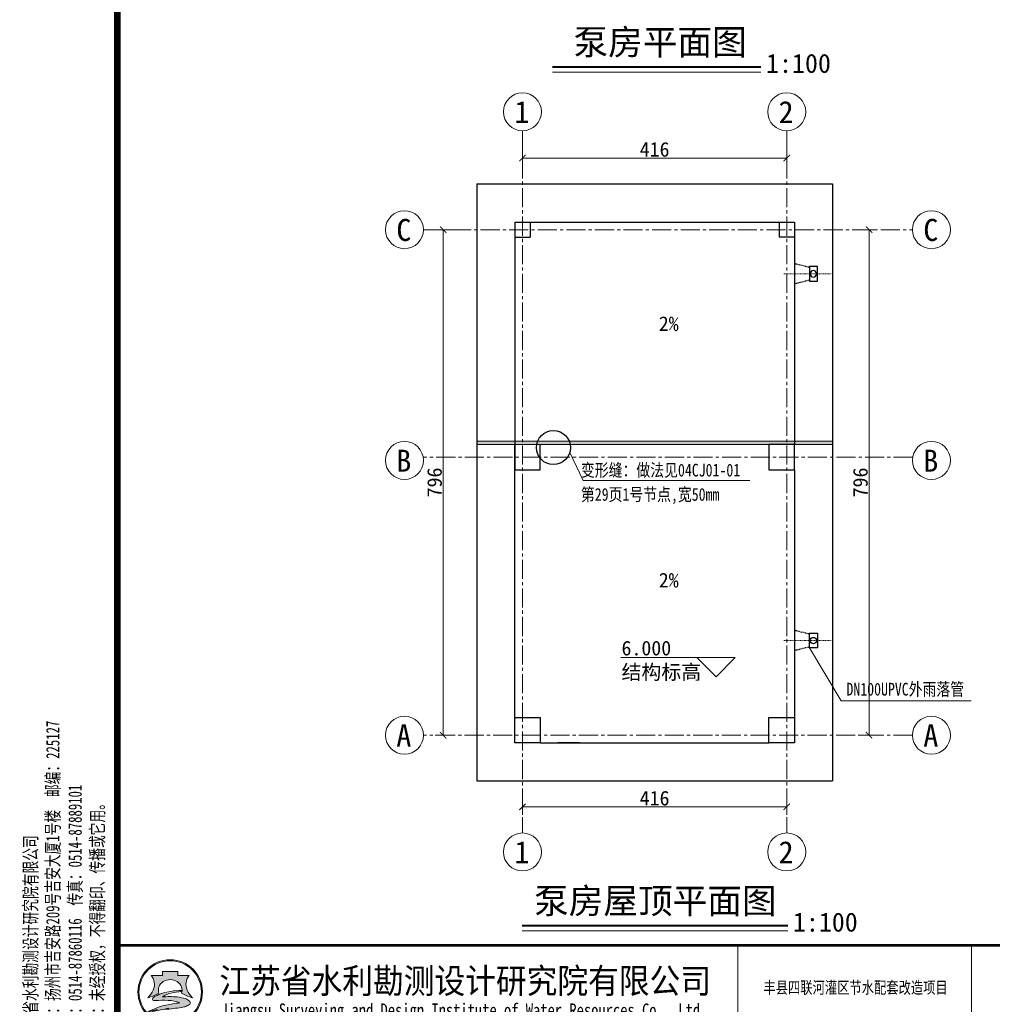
# Model space of a CAD drawing. Extents: x -27255 to 1448651, y 31034 to 8081248.
# Tile 453 of 580: x 583479 to 583632, y 3867691 to 3867846. Entities that reach past the tile are written whole.
import ezdxf
from ezdxf.enums import TextEntityAlignment as Align

# ---------------------------------------------------------------- set-up
doc = ezdxf.new("R2010")
doc.units = 0
doc.header["$PDMODE"] = 32
doc.header["$PDSIZE"] = 0.2
for name, pattern in [('CENTER2', [1.125, 0.75, -0.125, 0.125, -0.125]), ('DASH', [0.35, 0.25, -0.1]), ('DOTE', [2.4200000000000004, 2, -0.2, 0.02, -0.2])]:
    doc.linetypes.add(name, pattern=pattern)
doc.layers.get('0').update_dxf_attribs({"linetype": 'CONTINUOUS'})
doc.layers.get('Defpoints').update_dxf_attribs({"linetype": 'CONTINUOUS'})
for name, color, linetype, lineweight in [('0.09标注线', 3, 'CONTINUOUS', 9), ('0.13填充', 8, 'CONTINUOUS', 9), ('0.13文字', 3, 'CONTINUOUS', 13), ('0.30粗线', 7, 'CONTINUOUS', 30), ('DOTE', 14, 'DOTE', 5), ('图框', 7, 'CONTINUOUS', 20), ('文字', 7, 'CONTINUOUS', 15), ('细实线', 3, 'CONTINUOUS', 20)]:
    doc.layers.add(name, color=color, linetype=linetype, lineweight=lineweight)
for name, color, linetype in [('PUB_TEXT', 7, 'CONTINUOUS'), ('TEXT', 7, 'CONTINUOUS'), ('WINDOW', 4, 'CONTINUOUS')]:
    doc.layers.add(name, color=color, linetype=linetype)
doc.styles.add('-仿宋_GB2312', font='FangSong_GB2312.ttf')
doc.styles.get("Standard").update_dxf_attribs({"font": 'rs.shx', "bigfont": 'hztxt.shx'})
doc.styles.add('仿宋', font='FangSong_GB2312.ttf', dxfattribs={"width": 0.7})
doc.styles.add('宋体', font='FangSong_GB2312.ttf')
doc.dimstyles.get("Standard").update_dxf_attribs({"dimtxt": 0.18, "dimasz": 0.18, "dimexe": 0.18, "dimexo": 0.0625, "dimgap": 0.09, "dimtad": 0, "dimtih": 1, "dimtoh": 1, "dimdec": 4, "dimzin": 0, "dimdsep": 46, "dimtxsty": 'Standard', "dimcen": 0.09, "dimadec": 0, "dimazin": 0, "dimtfac": 1, "dimtdec": 4, "dimtofl": 0, "dimtmove": 0, "dimatfit": 3, "dimfxl": 1, "dimtolj": 1, "dimtzin": 0, "dimarcsym": 0})

# ---------------------------------------------------------------- blocks, each defined once
blk = doc.blocks.new('d4trtg')
h = blk.add_hatch(color=152)
h.dxf.hatch_style = 1
h.paths.add_polyline_path([(654246.3193193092, 3899725.409078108, 1), (654149.4769673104, 3899725.409078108, 1)])
h.paths.add_polyline_path([(654244.689577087, 3899725.409078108, 1), (654151.1067095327, 3899725.409078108, 1)], flags=16)
h = blk.add_hatch(color=152)
h.dxf.hatch_style = 1
edge = h.paths.add_edge_path()
edge.add_arc((654216.7300615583, 3899701.144012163), 14.62686968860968, 43.31770961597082, 70.37003522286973)
edge.add_arc((654202.9245894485, 3899662.43781051), 55.72140833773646, 70.37003522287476, 84.52854590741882)
edge.add_arc((654197.052297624, 3899601.131590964), 117.3082280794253, 84.5285459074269, 95.17746754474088)
edge.add_arc((654198.4691254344, 3899704.113250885), 18.32576248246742, 111.7965680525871, 130.9174013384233, ccw=False)
edge.add_arc((654217.4394684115, 3899656.675769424), 69.41576698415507, 98.84274785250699, 111.79656805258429, ccw=False)
edge.add_arc((654228.1102754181, 3899588.085080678), 138.8315339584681, 95.21036804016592, 98.84274785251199, ccw=False)
edge.add_ellipse((654197.8981433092, 3899728.334977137), major_axis=(-17.7501498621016, 0), ratio=0.8776980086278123, start_angle=172.6538623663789, end_angle=176.9129867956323)
edge.add_arc((654213.8325542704, 3899624.955280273), 102.5563365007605, 88.99992913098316, 98.52267106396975)
edge.add_arc((654209.8965974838, 3899651.220285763), 75.99805588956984, 98.5226710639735, 116.8491039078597)
edge.add_arc((654181.1331357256, 3899708.041207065), 12.31168505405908, 116.8491039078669, 139.2900683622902)
edge.add_arc((654173.2830714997, 3899714.795695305), 1.955690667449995, 139.2900683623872, 263.050638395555)
edge.add_arc((654175.1158058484, 3899729.831970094), 17.10324739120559, 263.0506383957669, 272.136251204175)
edge.add_arc((654186.8001782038, 3899416.594006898), 296.3525647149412, 88.46268833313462, 92.13625120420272, ccw=False)
edge.add_arc((654193.3818121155, 3899661.833379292), 51.02489061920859, 68.07113774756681, 88.46268833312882, ccw=False)
edge.add_arc((654234.506227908, 3899496.08092722), 214.2253735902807, 95.91294384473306, 98.79521578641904)
edge.add_arc((654220.8241236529, 3899584.51078353), 124.7433113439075, 98.79521578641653, 117.8496747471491)
edge.add_arc((654806.2087627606, 3897318.850026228), 2461.597634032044, 104.7703900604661, 105.15790668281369, ccw=False)
edge.add_line((654178.6340996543, 3899699.104834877), (654170.5934602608, 3899695.844113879))
edge.add_arc((654384.3496151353, 3898723.49134639), 995.5709910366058, 100.90627282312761, 102.39834375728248, ccw=False)
edge.add_line((654195.9846486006, 3899701.080338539), (654189.8745459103, 3899699.193213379))
edge.add_arc((654166.7652083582, 3899985.305806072), 287.044347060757, 274.6177604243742, 279.6944367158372)
edge.add_arc((654207.3949546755, 3899747.472955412), 45.76599921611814, 279.694436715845, 287.6119267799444)
edge.add_arc((654216.243616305, 3899719.598572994), 16.52082853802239, 287.6119267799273, 311.5140981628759)
edge.add_arc((654225.3686800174, 3899709.289677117), 2.753471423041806, 311.5140981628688, 403.3177096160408)
edge = h.paths.add_edge_path()
edge.add_arc((654242.1391779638, 3899736.786777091), 20.67819482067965, 138.9741968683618, 204.1180883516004, ccw=False)
edge.add_line((654226.5392573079, 3899750.359920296), (654209.5567490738, 3899750.359920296))
edge.add_line((654209.5567490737, 3899750.359920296), (654209.5567490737, 3899756.23053299))
edge.add_line((654209.5567490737, 3899756.23053299), (654186.2395375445, 3899756.23053299))
edge.add_line((654186.2395375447, 3899756.23053299), (654186.2395375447, 3899750.359920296))
edge.add_line((654186.2395375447, 3899750.359920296), (654169.2570293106, 3899750.359920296))
edge.add_arc((654153.6571086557, 3899736.786777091), 20.67819482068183, -24.118088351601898, 41.0258031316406, ccw=False)
edge.add_arc((654138.2813983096, 3899743.670490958), 37.52449961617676, 314.34412131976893, 335.8819116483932, ccw=False)
edge.add_arc((654157.8406418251, 3899747.198545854), 31.08765203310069, 282.3877277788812, 290.1465811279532)
edge.add_arc((654127.1774852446, 3899830.778947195), 120.1152469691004, 290.1465811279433, 296.6495194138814)
edge.add_ellipse((654197.8981433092, 3899728.334977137), major_axis=(-17.7501498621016, 0), ratio=0.8776980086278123, start_angle=176.9129867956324, end_angle=378.37473811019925, ccw=False)
edge.add_ellipse((654197.8981433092, 3899728.334977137), major_axis=(-17.7501498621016, 0), ratio=0.8776980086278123, start_angle=172.653862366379, end_angle=176.9129867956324, ccw=False)
edge.add_ellipse((654197.8981433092, 3899728.334977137), major_axis=(-17.7501498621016, 0), ratio=0.8776980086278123, start_angle=161.6252618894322, end_angle=172.653862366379, ccw=False)
edge.add_arc((654268.6188013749, 3899830.778947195), 120.1152469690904, 243.3504805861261, 249.853418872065)
edge.add_arc((654237.9556447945, 3899747.198545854), 31.08765203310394, 249.8534188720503, 257.61227222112)
edge.add_arc((654257.5148883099, 3899743.670490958), 37.52449961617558, 204.1180883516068, 225.6558786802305, ccw=False)
for p, q in [((655049.1983945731, 3899795.456410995), (655049.1983945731, 3899655.361745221)), ((655399.4350590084, 3899795.456410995), (655399.4350590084, 3899655.361745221))]:
    blk.add_line(p, q)
at = {"lineweight": 0, "const_width": 10.0067618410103}
blk.add_lwpolyline([(654118.5695433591, 3902527.302393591), (658021.2066613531, 3902527.302393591), (658021.2066613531, 3899655.361745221), (654118.5695433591, 3899655.361745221)], close=True, dxfattribs=at)
at = {"lineweight": 0, "const_width": 4.002704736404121}
blk.add_lwpolyline([(658021.2066613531, 3899795.456410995), (654118.5695433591, 3899795.456410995)], dxfattribs=at)
at = {"color": 152}
for points in [[(654181.0529832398, 3899723.423913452, -0.02838203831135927), (654168.5479460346, 3899718.013005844, -0.03386732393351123), (654164.5097554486, 3899716.834668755, 0.09425397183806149), (654172.5302050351, 3899728.337281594, 0.2921547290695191), (654169.2570293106, 3899750.359920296), (654186.2395375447, 3899750.359920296), (654186.2395375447, 3899756.23053299), (654209.5567490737, 3899756.23053299), (654209.5567490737, 3899750.359920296), (654226.5392573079, 3899750.359920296, 0.29215472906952), (654223.2660815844, 3899728.337281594, 0.09425397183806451), (654231.2865311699, 3899716.834668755, -0.03386732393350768), (654227.2483405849, 3899718.013005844, -0.02838203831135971), (654214.7433033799, 3899723.423913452)], [(654215.6225359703, 3899727.495994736, 0.04157472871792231), (654198.6336295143, 3899726.379117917, 0.08013502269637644), (654175.5726574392, 3899719.025681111, 0.09823132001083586), (654171.8006163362, 3899716.071255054, 0.599439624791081), (654173.0464484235, 3899712.85437217, 0.03966424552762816), (654175.7533461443, 3899712.7406093, -0.01603031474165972), (654194.7507043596, 3899712.839904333, -0.08921046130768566), (654212.4373190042, 3899709.166529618, 0.01257694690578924), (654201.7504573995, 3899707.787257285, 0.08333285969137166), (654162.549863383, 3899694.805861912, -0.001690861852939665), (654178.6340996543, 3899699.104834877), (654170.5934602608, 3899695.844113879, -0.006510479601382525), (654195.9846486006, 3899701.080338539), (654189.8745459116, 3899699.193213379, 0.02215480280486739), (654215.101659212, 3899702.360502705, 0.03456031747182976), (654221.242295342, 3899703.852113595, 0.1046726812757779), (654227.1936927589, 3899707.227897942, 0.4234638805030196), (654227.3719977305, 3899711.178677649, 0.1185893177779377), (654221.6438736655, 3899714.920795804, 0.06185687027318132), (654208.2376153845, 3899717.905342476, 0.04649815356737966), (654186.4662944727, 3899717.961197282, -0.08362449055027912), (654191.6645458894, 3899721.128869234, -0.05658197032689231), (654206.7686614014, 3899725.266458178, -0.01585057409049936), (654215.5025964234, 3899726.342960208)]]:
    blk.add_lwpolyline(points, format="xyb", dxfattribs=at)
for radius in [48.42117599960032, 46.79143377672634]:
    blk.add_circle((654197.8981433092, 3899725.409078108), radius, dxfattribs=at)
blk.add_arc((654217.4394684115, 3899656.675769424), 69.41576698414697, 98.8427478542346, 111.796568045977, dxfattribs=at)
for start_param, end_param in [(2.820892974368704, 6.603884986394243), (3.013378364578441, 3.087714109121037)]:
    blk.add_ellipse((654197.8981433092, 3899728.334977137), major_axis=(-17.7501498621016, 0), ratio=0.8776980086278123, start_param=start_param, end_param=end_param, dxfattribs=at)
at = {"style": '宋体'}
for s, height, width, p in [('江苏省水利勘测设计研究院有限公司', 37.52535690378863, 0.9, (654640.1952124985, 3899742.929376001)), ('丰县四联河灌区节水配套改造项目', 18.01217131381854, 0.75, (655225.535190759, 3899732.299860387)), ('Jiangsu Surveying and Design Institute of Water Resources Co., Ltd.', 20.0135236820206, 0.8, (654638.4727689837, 3899695.522921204))]:
    blk.add_text(s, height=height, dxfattribs=dict(at, width=width)).set_placement(p, align=Align.MIDDLE)
at = {"insert": (654101.5093347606, 3899654.544439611), "char_height": 20.0135236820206, "attachment_point": 7, "rotation": 90, "style": '仿宋'}
blk.add_mtext('江苏省水利勘测设计研究院有限公司\\P地址：扬州市吉安路209号吉安大厦1号楼  邮编：225127\\P电话：0514-87860116  传真：0514-87889101\\P声明：未经授权，不得翻印、传播或它用。', dxfattribs=at)
blk = doc.blocks.new('_ARCHTICK')
at = {"color": 0, "linetype": 'ByBlock', "const_width": 0.15}
blk.add_lwpolyline([(-0.5, -0.5), (0.5, 0.5)], dxfattribs=at)
blk = doc.blocks.new('*D1185')
at = {"layer": '0.13文字', "color": 0, "lineweight": 9}
for p, q in [((583558.2265013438, 3867723.860034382), (583558.2265013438, 3867720.910034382)), ((583599.8265028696, 3867723.860034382), (583599.8265028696, 3867720.910034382)), ((583599.8265028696, 3867722.160034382), (583558.2265013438, 3867722.160034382))]:
    blk.add_line(p, q, dxfattribs=at)
at = {"layer": 'Defpoints', "color": 0, "lineweight": 13}
for p in [(583558.2265013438, 3867733.430656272), (583599.8265028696, 3867733.430656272), (583558.2265013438, 3867722.160034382)]:
    blk.add_point(p, dxfattribs=at)
at = {"layer": '0.13文字', "color": 0, "lineweight": 9, "rotation": 180}
blk.add_blockref('_ARCHTICK', (583558.2265013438, 3867722.160034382), dxfattribs=at)
at = {"layer": '0.13文字', "color": 0, "lineweight": 9}
blk.add_blockref('_ARCHTICK', (583599.8265028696, 3867722.160034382), dxfattribs=at)
at = {"layer": '0.13文字', "color": 0, "lineweight": 13, "insert": (583579.0265021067, 3867723.510034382), "char_height": 2.3, "attachment_point": 5, "style": '-仿宋_GB2312'}
blk.add_mtext('\\A1;416', dxfattribs=at)
blk = doc.blocks.new('*D1186')
at = {"layer": '0.13文字', "color": 0, "lineweight": 9}
for p, q in [((583611.0874418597, 3867812.98268685), (583614.0374418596, 3867812.98268685)), ((583612.7874418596, 3867812.98268685), (583612.7874418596, 3867733.430656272)), ((583611.0874418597, 3867733.430656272), (583614.0374418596, 3867733.430656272))]:
    blk.add_line(p, q, dxfattribs=at)
at = {"layer": 'Defpoints', "color": 0, "lineweight": 13}
for p in [(583599.8265028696, 3867812.98268685), (583599.8265028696, 3867733.430656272), (583612.7874418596, 3867733.430656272)]:
    blk.add_point(p, dxfattribs=at)
at = {"layer": '0.13文字', "color": 0, "lineweight": 9}
for p, rotation in [((583612.7874418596, 3867812.98268685), 90), ((583612.7874418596, 3867733.430656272), 270)]:
    blk.add_blockref('_ARCHTICK', p, dxfattribs=dict(at, rotation=rotation))
at = {"layer": '0.13文字', "color": 0, "lineweight": 13, "insert": (583611.437441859, 3867773.206671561), "char_height": 2.3, "attachment_point": 5, "rotation": 90, "style": '-仿宋_GB2312'}
blk.add_mtext('\\A1;796', dxfattribs=at)
blk = doc.blocks.new('*D1187')
at = {"layer": '0.13文字', "color": 0, "lineweight": 9}
for p, q in [((583547.4464444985, 3867812.98268685), (583544.4964444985, 3867812.98268685)), ((583545.7464444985, 3867812.98268685), (583545.7464444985, 3867733.430656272)), ((583547.4464444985, 3867733.430656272), (583544.4964444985, 3867733.430656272))]:
    blk.add_line(p, q, dxfattribs=at)
at = {"layer": 'Defpoints', "color": 0, "lineweight": 13}
for p in [(583557.0265021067, 3867812.98268685), (583545.7464444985, 3867733.430656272), (583557.0265021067, 3867733.430656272)]:
    blk.add_point(p, dxfattribs=at)
at = {"layer": '0.13文字', "color": 0, "lineweight": 9}
for p, rotation in [((583545.7464444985, 3867812.98268685), 90), ((583545.7464444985, 3867733.430656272), 270)]:
    blk.add_blockref('_ARCHTICK', p, dxfattribs=dict(at, rotation=rotation))
at = {"layer": '0.13文字', "color": 0, "lineweight": 13, "insert": (583544.396444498, 3867773.206671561), "char_height": 2.3, "attachment_point": 5, "rotation": 90, "style": '-仿宋_GB2312'}
blk.add_mtext('\\A1;796', dxfattribs=at)
blk = doc.blocks.new('fddffd')
at = {"linetype": 'DASH'}
for p, q in [((-99.99999999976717, -33.28535989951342), (-160.0000000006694, 206.7146401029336)), ((100.0000000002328, -33.28535989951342), (160.0000000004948, 206.7146401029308))]:
    blk.add_line(p, q, dxfattribs=at)
blk.add_lwpolyline([(-116.4678969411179, -33.2853598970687), (116.4678969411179, -33.2853598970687), (116.4678969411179, -156.2773259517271), (-116.4678969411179, -156.2773259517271)], close=True)
blk.add_circle((0, -92.3323869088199), 50)
at = {"layer": 'DOTE', "ltscale": 3}
blk.add_line((0, 374.1103674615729), (0, -374.1103674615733), dxfattribs=at)
blk = doc.blocks.new('*D1188')
at = {"layer": '0.13文字', "color": 0, "lineweight": 9}
for p, q in [((583558.2265013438, 3867822.55330874), (583558.2265013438, 3867825.50330874)), ((583599.8265028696, 3867822.55330874), (583599.8265028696, 3867825.50330874)), ((583599.8265028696, 3867824.25330874), (583558.2265013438, 3867824.25330874))]:
    blk.add_line(p, q, dxfattribs=at)
at = {"layer": 'Defpoints', "color": 0, "lineweight": 13}
for p in [(583558.2265013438, 3867824.25330874), (583558.2265013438, 3867812.98268685), (583599.8265028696, 3867812.98268685)]:
    blk.add_point(p, dxfattribs=at)
at = {"layer": '0.13文字', "color": 0, "lineweight": 9, "rotation": 180}
blk.add_blockref('_ARCHTICK', (583558.2265013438, 3867824.25330874), dxfattribs=at)
at = {"layer": '0.13文字', "color": 0, "lineweight": 9}
blk.add_blockref('_ARCHTICK', (583599.8265028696, 3867824.25330874), dxfattribs=at)
at = {"layer": '0.13文字', "color": 0, "lineweight": 13, "insert": (583579.0265021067, 3867825.603308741), "char_height": 2.3, "attachment_point": 5, "style": '-仿宋_GB2312'}
blk.add_mtext('\\A1;416', dxfattribs=at)

msp = doc.modelspace()

# ---------------------------------------------------------------- hatches: boundary and pattern name
at = {"layer": 'TEXT'}
h = msp.add_hatch(dxfattribs=at)
h.set_pattern_fill('HONEY', color=256, scale=2, style=0)
h.set_pattern_definition([(0, (567260.4125146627, 3862207.181016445), (0.375, 0.21650635), [0.25, -0.5]), (120, (567260.4125146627, 3862207.181016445), (-0.3749999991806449, 0.2165063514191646), [0.2499999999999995, -0.4999999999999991]), (59.99999999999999, (567260.4125146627, 3862207.181016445), (8.193550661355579e-10, 0.4330127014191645), [-0.5, 0.25])])
h.paths.add_polyline_path([(583558.5265021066, 3867779.18268685), (583558.5265021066, 3867779.682686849), (583551.0265021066, 3867779.682686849), (583551.0265021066, 3867779.18268685)])
h.paths.add_polyline_path([(583559.0265021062, 3867779.682686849), (583558.5265021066, 3867779.682686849), (583558.5265021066, 3867779.18268685), (583559.0265021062, 3867779.18268685)])
h.paths.add_polyline_path([(583561.8239950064, 3867779.18268685, -0.04691627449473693), (583561.8710147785, 3867779.682686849), (583559.0265021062, 3867779.682686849), (583559.0265021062, 3867779.18268685)])
h.paths.add_polyline_path([(583567.1879270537, 3867779.18268685, 0.04691627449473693), (583567.1409072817, 3867779.682686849), (583561.8710147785, 3867779.682686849, 0.04691627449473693), (583561.8239950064, 3867779.18268685)])
edge = h.paths.add_edge_path()
edge.add_line((583607.0265021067, 3867779.18268685), (583607.0265021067, 3867779.682686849))
edge.add_line((583607.0265021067, 3867779.682686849), (583567.1409072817, 3867779.682686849))
edge.add_arc((583564.5059610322, 3867779.182686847), 2.681966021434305, 5.968848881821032e-08, 10.744539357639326, ccw=False)
edge.add_line((583567.1879270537, 3867779.18268685), (583607.0265021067, 3867779.18268685))

# ---------------------------------------------------------------- linework, layer by layer
at = {"lineweight": 9}
msp.add_line((583601.0265021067, 3867814.18268685), (583596.0265021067, 3867814.18268685), dxfattribs=at)
at = {"layer": '0.13填充', "lineweight": 40, "ltscale": 0.005}
for p, q in [((583562.9671805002, 3867838.610312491), (583595.7689222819, 3867838.610312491)), ((583558.1791327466, 3867703.475571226), (583599.9962169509, 3867703.475571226))]:
    msp.add_line(p, q, dxfattribs=at)
at = {"layer": '0.13填充', "ltscale": 0.005}
for p, q in [((583562.9671805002, 3867837.767461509), (583595.7689222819, 3867837.767461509)), ((583558.1791327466, 3867702.632720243), (583599.9962169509, 3867702.632720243))]:
    msp.add_line(p, q, dxfattribs=at)
at = {"layer": '0.13文字', "lineweight": 13}
for p, q in [((583567.765497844, 3867773.494804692), (583565.6660752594, 3867777.933192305)), ((583594.0155264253, 3867773.494804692), (583567.765497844, 3867773.494804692)), ((583608.382612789, 3867738.83142367), (583603.4265021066, 3867747.164479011)), ((583591.6977527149, 3867745.638424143), (583573.6977527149, 3867745.638424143)), ((583588.6977527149, 3867742.638424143), (583585.6977527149, 3867745.638424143)), ((583588.6977527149, 3867742.638424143), (583591.6977527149, 3867745.638424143)), ((583628.8677921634, 3867738.83142367), (583608.382612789, 3867738.83142367))]:
    msp.add_line(p, q, dxfattribs=at)
for points in [[(583572.7690605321, 3867796.653059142, 0, 0, 0), (583587.5979313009, 3867796.653059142, 0.8064000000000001, 0, 0), (583590.6219313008, 3867796.653059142, 0, 0, 0)], [(583572.7690605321, 3867756.292113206, 0, 0, 0), (583587.5979313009, 3867756.292113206, 0.8064000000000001, 0, 0), (583590.6219313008, 3867756.292113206, 0, 0, 0)]]:
    msp.add_lwpolyline(points, format="xyseb", dxfattribs=at)
at = {"layer": '0.30粗线'}
for p, q in [((583551.026502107, 3867820.182686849), (583551.0265021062, 3867726.230656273)), ((583551.026502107, 3867820.182686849), (583607.0265021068, 3867820.182686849)), ((583607.0265021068, 3867820.182686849), (583607.0265021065, 3867726.230656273)), ((583557.0265021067, 3867814.18268685), (583557.0265021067, 3867779.18268685)), ((583557.0265021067, 3867814.182686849), (583601.0265021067, 3867814.18268685)), ((583559.4265021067, 3867814.18268685), (583559.4265021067, 3867811.78268685)), ((583598.6265021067, 3867814.18268685), (583598.6265021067, 3867811.78268685)), ((583601.0265021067, 3867814.18268685), (583601.0265021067, 3867779.18268685)), ((583557.0265021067, 3867811.78268685), (583559.4265021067, 3867811.78268685)), ((583601.0265021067, 3867811.78268685), (583598.6265021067, 3867811.78268685)), ((583557.0265021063, 3867736.230656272), (583557.0265021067, 3867779.18268685)), ((583557.0265021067, 3867779.18268685), (583557.0265021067, 3867775.18268685)), ((583561.0265021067, 3867775.18268685), (583561.0265021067, 3867779.18268685)), ((583597.0265021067, 3867779.18268685), (583597.0265021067, 3867775.18268685)), ((583601.0265021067, 3867779.18268685), (583597.0265021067, 3867779.18268685)), ((583601.0265021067, 3867775.18268685), (583601.0265021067, 3867779.18268685)), ((583557.0265021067, 3867775.18268685), (583561.0265021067, 3867775.18268685)), ((583597.0265021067, 3867775.18268685), (583601.0265021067, 3867775.18268685)), ((583601.0265021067, 3867775.18268685), (583601.0265021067, 3867736.230656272)), ((583557.0265021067, 3867732.230656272), (583557.0265021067, 3867736.230656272)), ((583557.0265021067, 3867736.230656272), (583561.0265021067, 3867736.230656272)), ((583561.0265021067, 3867736.230656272), (583561.0265021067, 3867732.230656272)), ((583597.0265021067, 3867732.230656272), (583597.0265021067, 3867736.230656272)), ((583597.0265021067, 3867736.230656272), (583601.0265021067, 3867736.230656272)), ((583601.0265021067, 3867736.230656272), (583601.0265021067, 3867732.230656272)), ((583561.0265021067, 3867732.230656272), (583557.0265021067, 3867732.230656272)), ((583561.0265021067, 3867732.230656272), (583597.0265021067, 3867732.230656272)), ((583567.2765021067, 3867732.230656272), (583563.7765021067, 3867732.230656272)), ((583601.0265021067, 3867732.230656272), (583597.0265021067, 3867732.230656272)), ((583551.026502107, 3867726.230656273), (583607.0265021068, 3867726.230656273))]:
    msp.add_line(p, q, dxfattribs=at)
at = {"layer": '0.30粗线', "lineweight": 13}
for p, q in [((583607.0265021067, 3867779.682686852), (583551.0265021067, 3867779.682686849)), ((583607.0265021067, 3867779.18268685), (583551.0265021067, 3867779.18268685))]:
    msp.add_line(p, q, dxfattribs=at)
at = {"layer": 'TEXT'}
msp.add_circle((583563.0939146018, 3867778.692752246), 2.681966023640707, dxfattribs=at)
at = {"layer": 'WINDOW', "color": 7, "lineweight": 15}
for centre in [(583558.2265013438, 3867831.53313826), (583599.8265028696, 3867831.533138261), (583539.6431452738, 3867812.982686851), (583622.6075773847, 3867812.982686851), (583539.6431452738, 3867776.673317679), (583622.6075773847, 3867776.673317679), (583539.6431452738, 3867733.430656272), (583622.6075773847, 3867733.430656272), (583558.2265013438, 3867715.060627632), (583599.8265028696, 3867715.060627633)]:
    msp.add_circle(centre, 2.992104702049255, dxfattribs=at)
at = {"layer": '细实线', "color": 1, "linetype": 'CENTER2', "lineweight": 9, "ltscale": 4}
for p, q in [((583558.2265013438, 3867828.541033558), (583558.2265013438, 3867718.052732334)), ((583599.8265028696, 3867828.541033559), (583599.8265028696, 3867718.052732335)), ((583542.6352499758, 3867812.98268685), (583619.6154726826, 3867812.98268685)), ((583619.65914838, 3867777.18268685), (583542.5915742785, 3867777.18268685)), ((583619.6154726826, 3867733.430656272), (583542.6352499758, 3867733.430656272))]:
    msp.add_line(p, q, dxfattribs=at)

# ---------------------------------------------------------------- block references
at = {"layer": 'PUB_TEXT', "yscale": 0.009999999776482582, "zscale": 0.01}
for p, xscale, rotation in [((583603.0936485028, 3867806.036215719), -0.009999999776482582, 90.00000001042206), ((583603.0936485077, 3867748.32915798), 0.009999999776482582, 90)]:
    msp.add_blockref('fddffd', p, dxfattribs=dict(at, xscale=xscale, rotation=rotation))
at = {"layer": '图框', "xscale": 0.1049999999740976, "yscale": 0.1050000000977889, "zscale": 0.105}
msp.add_blockref('d4trtg', (514811.9858891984, 3458221.857960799), dxfattribs=at)

# ---------------------------------------------------------------- texts
at = {"layer": '0.09标注线', "color": 7, "style": '-仿宋_GB2312'}
for s, p in [('1', (583556.948547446, 3867829.758523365)), ('2', (583598.5485489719, 3867829.758523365)), ('C', (583538.3651913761, 3867811.208071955)), ('C', (583621.329623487, 3867811.208071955)), ('B', (583538.3651913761, 3867774.898702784)), ('B', (583621.329623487, 3867774.898702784)), ('A', (583538.3651913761, 3867731.656041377)), ('A', (583621.329623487, 3867731.656041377)), ('1', (583556.948547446, 3867713.286012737)), ('2', (583598.5485489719, 3867713.286012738))]:
    msp.add_text(s, height=3.4684, dxfattribs=at).set_placement(p)
at = {"layer": '0.13文字', "lineweight": 13, "style": '-仿宋_GB2312'}
for s, p in [('2%%%', (583579.6889099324, 3867797.046774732)), ('2%%%', (583579.6889099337, 3867756.685828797)), ('6.000', (583573.8153036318, 3867745.992718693)), ('结构标高', (583573.8153036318, 3867742.216384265))]:
    msp.add_text(s, height=2.3, dxfattribs=at).set_placement(p)
at = {"layer": '0.13文字', "lineweight": 13, "style": '-仿宋_GB2312', "width": 0.8}
for s, p in [('变形缝：做法见04CJ01-01', (583567.427594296, 3867774.148389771)), ('第29页1号节点,宽50mm', (583567.427594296, 3867770.323170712)), ('DN100UPVC外雨落管', (583609.2278627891, 3867739.676673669))]:
    msp.add_text(s, height=2, dxfattribs=at).set_placement(p)
at = {"layer": '文字', "color": 7, "attachment_point": 1, "style": '-仿宋_GB2312'}
for s, insert, char_height, width in [(' 泵房平面图', (583563.5310643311, 3867844.509789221), 4, 38.01371816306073), ('1:100', (583596.5763263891, 3867840.658248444), 3, 10.28954739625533), (' 泵房屋顶平面图', (583557.3235217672, 3867709.375047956), 4, 47.26733000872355), ('1:100', (583600.8036210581, 3867705.523507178), 3, 10.28954739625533)]:
    msp.add_mtext(s, dxfattribs=dict(at, insert=insert, char_height=char_height, width=width))

# ---------------------------------------------------------------- dimensions: what is measured, and where the dimension line sits
at = {"layer": '0.13文字', "lineweight": 13}
for base, p1, p2, picture, middle in [((583558.2265013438, 3867824.25330874), (583599.8265028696, 3867812.98268685), (583558.2265013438, 3867812.98268685), '*D1188', (583579.0265021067, 3867825.603308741)), ((583558.2265013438, 3867722.160034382), (583599.8265028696, 3867733.430656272), (583558.2265013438, 3867733.430656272), '*D1185', (583579.0265021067, 3867723.510034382))]:
    dim = msp.add_linear_dim(base=base, p1=p1, p2=p2, dimstyle='Standard', override={"dimtxt": 2.3, "dimasz": 1, "dimexe": 1.25, "dimexo": 1.5, "dimgap": 0.2, "dimtad": 1, "dimtih": 0, "dimtoh": 0, "dimdec": 0, "dimlfac": 10, "dimtxsty": '-仿宋_GB2312', "dimblk": 'ARCHTICK', "dimtdec": 0, "dimtix": 1, "dimtofl": 1, "dimtmove": 2, "dimfxl": 1.7, "dimfxlon": 1, "dimlwd": 9, "dimlwe": 9}, dxfattribs=at)
    dim.commit()
    dim.dimension.update_dxf_attribs({"geometry": picture, "text_midpoint": middle})
for base, p1, p2, picture, middle in [((583545.7464444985, 3867733.430656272), (583557.0265021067, 3867812.98268685), (583557.0265021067, 3867733.430656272), '*D1187', (583544.396444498, 3867773.206671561)), ((583612.7874418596, 3867733.430656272), (583599.8265028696, 3867812.98268685), (583599.8265028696, 3867733.430656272), '*D1186', (583611.437441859, 3867773.206671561))]:
    dim = msp.add_linear_dim(base=base, p1=p1, p2=p2, angle=90, dimstyle='Standard', override={"dimtxt": 2.3, "dimasz": 1, "dimexe": 1.25, "dimexo": 1.5, "dimgap": 0.2, "dimtad": 1, "dimtih": 0, "dimtoh": 0, "dimdec": 0, "dimlfac": 10, "dimtxsty": '-仿宋_GB2312', "dimblk": 'ARCHTICK', "dimtdec": 0, "dimtix": 1, "dimtofl": 1, "dimtmove": 2, "dimfxl": 1.7, "dimfxlon": 1, "dimlwd": 9, "dimlwe": 9}, dxfattribs=at)
    dim.commit()
    dim.dimension.update_dxf_attribs({"geometry": picture, "text_midpoint": middle})

doc.saveas('drawing.dxf')
